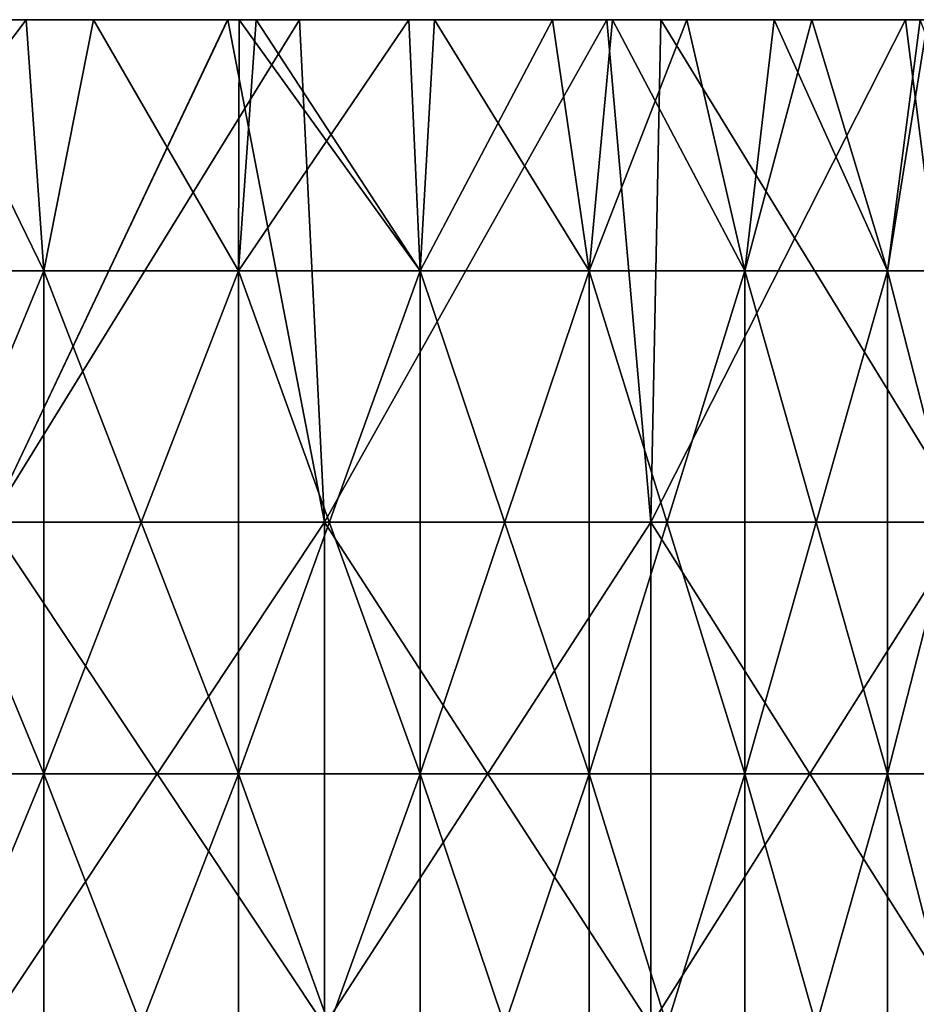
# Model space of a CAD drawing. Header units: inches. Extents: x -4.75 to 4.5, y 0 to 1.88.
# Tile 372 of 462: x 2.63 to 2.78, y 1.57 to 1.72. Entities that reach past the tile are written whole.
import ezdxf

# ---------------------------------------------------------------- set-up
doc = ezdxf.new("R2010")
doc.units = ezdxf.units.IN
doc.header["$LTSCALE"] = 101.851852
doc.header["$MEASUREMENT"] = 0
for name, color, linetype in [('11', 7, 'CONTINUOUS'), ('12', 7, 'CONTINUOUS'), ('90', 7, 'CONTINUOUS')]:
    doc.layers.add(name, color=color, linetype=linetype)

msp = doc.modelspace()

# ---------------------------------------------------------------- linework, layer by layer
at = {"layer": '11', "color": 13, "linetype": 'Continuous', "true_color": 0xd67263}
for points in [[(2.61778, 1.7235, 1.19821), (2.6344, 1.7235, 1.16123), (2.60421, 1.68354, 1.22749), (2.61778, 1.7235, 1.19821)], [(2.60421, 1.68354, 1.22749), (2.6344, 1.7235, 1.16123), (2.63721, 1.68354, 1.15488), (2.60421, 1.68354, 1.22749)], [(2.63721, 1.68354, -1.15488), (2.61778, 1.7235, -1.19821), (2.60421, 1.68354, -1.22749), (2.63721, 1.68354, -1.15488)], [(2.6344, 1.7235, -1.16123), (2.61778, 1.7235, -1.19821), (2.63721, 1.68354, -1.15488), (2.6344, 1.7235, -1.16123)], [(2.6344, 1.7235, 1.16123), (2.64512, 1.7235, 1.1366), (2.63721, 1.68354, 1.15488), (2.6344, 1.7235, 1.16123)], [(2.64512, 1.7235, -1.1366), (2.6344, 1.7235, -1.16123), (2.63721, 1.68354, -1.15488), (2.64512, 1.7235, -1.1366)], [(2.63721, 1.68354, 1.15488), (2.64512, 1.7235, 1.1366), (2.66819, 1.68354, 1.08138), (2.63721, 1.68354, 1.15488)], [(2.66819, 1.68354, -1.08138), (2.64512, 1.7235, -1.1366), (2.63721, 1.68354, -1.15488), (2.66819, 1.68354, -1.08138)], [(2.64512, 1.7235, 1.1366), (2.6683, 1.7235, 1.0811), (2.66819, 1.68354, 1.08138), (2.64512, 1.7235, 1.1366)], [(2.6683, 1.7235, -1.0811), (2.64512, 1.7235, -1.1366), (2.66819, 1.68354, -1.08138), (2.6683, 1.7235, -1.0811)], [(2.67098, 1.7235, 1.07446), (2.69531, 1.7235, 1.01189), (2.66819, 1.68354, 1.08138), (2.67098, 1.7235, 1.07446)], [(2.66819, 1.68354, 1.08138), (2.69531, 1.7235, 1.01189), (2.69712, 1.68354, 1.00706), (2.66819, 1.68354, 1.08138)], [(2.6683, 1.7235, 1.0811), (2.67098, 1.7235, 1.07446), (2.66819, 1.68354, 1.08138), (2.6683, 1.7235, 1.0811)], [(2.69712, 1.68354, -1.00706), (2.6683, 1.7235, -1.0811), (2.66819, 1.68354, -1.08138), (2.69712, 1.68354, -1.00706)], [(2.67098, 1.7235, -1.07446), (2.6683, 1.7235, -1.0811), (2.69712, 1.68354, -1.00706), (2.67098, 1.7235, -1.07446)], [(2.69531, 1.7235, -1.01189), (2.67098, 1.7235, -1.07446), (2.69712, 1.68354, -1.00706), (2.69531, 1.7235, -1.01189)], [(2.69531, 1.7235, 1.01189), (2.69936, 1.7235, 1.00104), (2.69712, 1.68354, 1.00706), (2.69531, 1.7235, 1.01189)], [(2.69936, 1.7235, -1.00104), (2.69531, 1.7235, -1.01189), (2.69712, 1.68354, -1.00706), (2.69936, 1.7235, -1.00104)], [(2.69936, 1.7235, 1.00104), (2.71815, 1.7235, 0.94881), (2.69712, 1.68354, 1.00706), (2.69936, 1.7235, 1.00104)], [(2.69712, 1.68354, 1.00706), (2.71815, 1.7235, 0.94881), (2.72398, 1.68354, 0.93196), (2.69712, 1.68354, 1.00706)], [(2.72398, 1.68354, -0.93196), (2.69936, 1.7235, -1.00104), (2.69712, 1.68354, -1.00706), (2.72398, 1.68354, -0.93196)], [(2.71815, 1.7235, -0.94881), (2.69936, 1.7235, -1.00104), (2.72398, 1.68354, -0.93196), (2.71815, 1.7235, -0.94881)], [(2.71815, 1.7235, 0.94881), (2.7277, 1.7235, 0.92099), (2.72398, 1.68354, 0.93196), (2.71815, 1.7235, 0.94881)], [(2.7277, 1.7235, -0.92099), (2.71815, 1.7235, -0.94881), (2.72398, 1.68354, -0.93196), (2.7277, 1.7235, -0.92099)], [(2.7277, 1.7235, 0.92099), (2.73953, 1.7235, 0.88517), (2.72398, 1.68354, 0.93196), (2.7277, 1.7235, 0.92099)], [(2.72398, 1.68354, 0.93196), (2.73953, 1.7235, 0.88517), (2.74876, 1.68354, 0.85615), (2.72398, 1.68354, 0.93196)], [(2.74876, 1.68354, -0.85615), (2.7277, 1.7235, -0.92099), (2.72398, 1.68354, -0.93196), (2.74876, 1.68354, -0.85615)], [(2.73953, 1.7235, -0.88517), (2.7277, 1.7235, -0.92099), (2.74876, 1.68354, -0.85615), (2.73953, 1.7235, -0.88517)], [(2.73953, 1.7235, 0.88517), (2.75343, 1.7235, 0.8409), (2.74876, 1.68354, 0.85615), (2.73953, 1.7235, 0.88517)], [(2.75343, 1.7235, -0.8409), (2.73953, 1.7235, -0.88517), (2.74876, 1.68354, -0.85615), (2.75343, 1.7235, -0.8409)], [(2.75343, 1.7235, 0.8409), (2.75943, 1.7235, 0.82097), (2.74876, 1.68354, 0.85615), (2.75343, 1.7235, 0.8409)], [(2.74876, 1.68354, 0.85615), (2.75943, 1.7235, 0.82097), (2.77142, 1.68354, 0.77968), (2.74876, 1.68354, 0.85615)], [(2.77142, 1.68354, -0.77968), (2.75343, 1.7235, -0.8409), (2.74876, 1.68354, -0.85615), (2.77142, 1.68354, -0.77968)], [(2.75943, 1.7235, -0.82097), (2.75343, 1.7235, -0.8409), (2.77142, 1.68354, -0.77968), (2.75943, 1.7235, -0.82097)], [(2.75943, 1.7235, 0.82097), (2.77662, 1.7235, 0.76078), (2.77142, 1.68354, 0.77968), (2.75943, 1.7235, 0.82097)], [(2.77662, 1.7235, -0.76078), (2.75943, 1.7235, -0.82097), (2.77142, 1.68354, -0.77968), (2.77662, 1.7235, -0.76078)], [(2.77662, 1.7235, 0.76078), (2.77787, 1.7235, 0.75621), (2.77142, 1.68354, 0.77968), (2.77662, 1.7235, 0.76078)], [(2.77142, 1.68354, 0.77968), (2.77787, 1.7235, 0.75621), (2.79195, 1.68354, 0.70261), (2.77142, 1.68354, 0.77968)], [(2.79195, 1.68354, -0.70261), (2.77662, 1.7235, -0.76078), (2.77142, 1.68354, -0.77968), (2.79195, 1.68354, -0.70261)], [(2.63721, 1.68354, -1.15488), (2.60421, 1.68354, -1.22749), (2.63721, 1.60346, -1.15488), (2.63721, 1.68354, -1.15488)], [(2.63721, 1.60346, -1.15488), (2.60421, 1.68354, -1.22749), (2.60421, 1.60346, -1.22749), (2.63721, 1.60346, -1.15488)], [(2.60421, 1.68354, 1.22749), (2.63721, 1.68354, 1.15488), (2.60421, 1.60346, 1.22749), (2.60421, 1.68354, 1.22749)], [(2.60421, 1.60346, 1.22749), (2.63721, 1.68354, 1.15488), (2.63721, 1.60346, 1.15488), (2.60421, 1.60346, 1.22749)], [(2.66819, 1.68354, -1.08138), (2.63721, 1.68354, -1.15488), (2.66819, 1.60346, -1.08138), (2.66819, 1.68354, -1.08138)], [(2.66819, 1.60346, -1.08138), (2.63721, 1.68354, -1.15488), (2.63721, 1.60346, -1.15488), (2.66819, 1.60346, -1.08138)], [(2.63721, 1.68354, 1.15488), (2.66819, 1.68354, 1.08138), (2.63721, 1.60346, 1.15488), (2.63721, 1.68354, 1.15488)], [(2.63721, 1.60346, 1.15488), (2.66819, 1.68354, 1.08138), (2.66819, 1.60346, 1.08138), (2.63721, 1.60346, 1.15488)], [(2.69712, 1.68354, -1.00706), (2.66819, 1.68354, -1.08138), (2.69712, 1.60346, -1.00706), (2.69712, 1.68354, -1.00706)], [(2.69712, 1.60346, -1.00706), (2.66819, 1.68354, -1.08138), (2.66819, 1.60346, -1.08138), (2.69712, 1.60346, -1.00706)], [(2.66819, 1.68354, 1.08138), (2.69712, 1.68354, 1.00706), (2.66819, 1.60346, 1.08138), (2.66819, 1.68354, 1.08138)], [(2.66819, 1.60346, 1.08138), (2.69712, 1.68354, 1.00706), (2.69712, 1.60346, 1.00706), (2.66819, 1.60346, 1.08138)], [(2.72398, 1.68354, -0.93196), (2.69712, 1.68354, -1.00706), (2.72398, 1.60346, -0.93196), (2.72398, 1.68354, -0.93196)], [(2.72398, 1.60346, -0.93196), (2.69712, 1.68354, -1.00706), (2.69712, 1.60346, -1.00706), (2.72398, 1.60346, -0.93196)], [(2.69712, 1.68354, 1.00706), (2.72398, 1.68354, 0.93196), (2.69712, 1.60346, 1.00706), (2.69712, 1.68354, 1.00706)], [(2.69712, 1.60346, 1.00706), (2.72398, 1.68354, 0.93196), (2.72398, 1.60346, 0.93196), (2.69712, 1.60346, 1.00706)], [(2.74876, 1.68354, -0.85615), (2.72398, 1.68354, -0.93196), (2.74876, 1.60346, -0.85615), (2.74876, 1.68354, -0.85615)], [(2.74876, 1.60346, -0.85615), (2.72398, 1.68354, -0.93196), (2.72398, 1.60346, -0.93196), (2.74876, 1.60346, -0.85615)], [(2.72398, 1.68354, 0.93196), (2.74876, 1.68354, 0.85615), (2.72398, 1.60346, 0.93196), (2.72398, 1.68354, 0.93196)], [(2.72398, 1.60346, 0.93196), (2.74876, 1.68354, 0.85615), (2.74876, 1.60346, 0.85615), (2.72398, 1.60346, 0.93196)], [(2.77142, 1.68354, -0.77968), (2.74876, 1.68354, -0.85615), (2.77142, 1.60346, -0.77968), (2.77142, 1.68354, -0.77968)], [(2.77142, 1.60346, -0.77968), (2.74876, 1.68354, -0.85615), (2.74876, 1.60346, -0.85615), (2.77142, 1.60346, -0.77968)], [(2.74876, 1.68354, 0.85615), (2.77142, 1.68354, 0.77968), (2.74876, 1.60346, 0.85615), (2.74876, 1.68354, 0.85615)], [(2.74876, 1.60346, 0.85615), (2.77142, 1.68354, 0.77968), (2.77142, 1.60346, 0.77968), (2.74876, 1.60346, 0.85615)], [(2.79195, 1.68354, -0.70261), (2.77142, 1.68354, -0.77968), (2.79195, 1.60346, -0.70261), (2.79195, 1.68354, -0.70261)], [(2.79195, 1.60346, -0.70261), (2.77142, 1.68354, -0.77968), (2.77142, 1.60346, -0.77968), (2.79195, 1.60346, -0.70261)], [(2.77142, 1.68354, 0.77968), (2.79195, 1.68354, 0.70261), (2.77142, 1.60346, 0.77968), (2.77142, 1.68354, 0.77968)], [(2.77142, 1.60346, 0.77968), (2.79195, 1.68354, 0.70261), (2.79195, 1.60346, 0.70261), (2.77142, 1.60346, 0.77968)], [(2.63721, 1.52338, 1.15488), (2.60421, 1.52338, 1.22749), (2.63721, 1.60346, 1.15488), (2.63721, 1.52338, 1.15488)], [(2.60421, 1.52338, 1.22749), (2.60421, 1.60346, 1.22749), (2.63721, 1.60346, 1.15488), (2.60421, 1.52338, 1.22749)], [(2.60421, 1.52338, -1.22749), (2.63721, 1.52338, -1.15488), (2.60421, 1.60346, -1.22749), (2.60421, 1.52338, -1.22749)], [(2.63721, 1.52338, -1.15488), (2.63721, 1.60346, -1.15488), (2.60421, 1.60346, -1.22749), (2.63721, 1.52338, -1.15488)], [(2.66819, 1.52338, 1.08138), (2.63721, 1.52338, 1.15488), (2.66819, 1.60346, 1.08138), (2.66819, 1.52338, 1.08138)], [(2.63721, 1.52338, 1.15488), (2.63721, 1.60346, 1.15488), (2.66819, 1.60346, 1.08138), (2.63721, 1.52338, 1.15488)], [(2.63721, 1.52338, -1.15488), (2.66819, 1.52338, -1.08138), (2.63721, 1.60346, -1.15488), (2.63721, 1.52338, -1.15488)], [(2.66819, 1.52338, -1.08138), (2.66819, 1.60346, -1.08138), (2.63721, 1.60346, -1.15488), (2.66819, 1.52338, -1.08138)], [(2.69712, 1.52338, 1.00706), (2.66819, 1.52338, 1.08138), (2.69712, 1.60346, 1.00706), (2.69712, 1.52338, 1.00706)], [(2.66819, 1.52338, 1.08138), (2.66819, 1.60346, 1.08138), (2.69712, 1.60346, 1.00706), (2.66819, 1.52338, 1.08138)], [(2.66819, 1.52338, -1.08138), (2.69712, 1.52338, -1.00706), (2.66819, 1.60346, -1.08138), (2.66819, 1.52338, -1.08138)], [(2.69712, 1.52338, -1.00706), (2.69712, 1.60346, -1.00706), (2.66819, 1.60346, -1.08138), (2.69712, 1.52338, -1.00706)], [(2.72398, 1.52338, 0.93196), (2.69712, 1.52338, 1.00706), (2.72398, 1.60346, 0.93196), (2.72398, 1.52338, 0.93196)], [(2.69712, 1.52338, 1.00706), (2.69712, 1.60346, 1.00706), (2.72398, 1.60346, 0.93196), (2.69712, 1.52338, 1.00706)], [(2.69712, 1.52338, -1.00706), (2.72398, 1.52338, -0.93196), (2.69712, 1.60346, -1.00706), (2.69712, 1.52338, -1.00706)], [(2.72398, 1.52338, -0.93196), (2.72398, 1.60346, -0.93196), (2.69712, 1.60346, -1.00706), (2.72398, 1.52338, -0.93196)], [(2.74876, 1.52338, 0.85615), (2.72398, 1.52338, 0.93196), (2.74876, 1.60346, 0.85615), (2.74876, 1.52338, 0.85615)], [(2.72398, 1.52338, 0.93196), (2.72398, 1.60346, 0.93196), (2.74876, 1.60346, 0.85615), (2.72398, 1.52338, 0.93196)], [(2.72398, 1.52338, -0.93196), (2.74876, 1.52338, -0.85615), (2.72398, 1.60346, -0.93196), (2.72398, 1.52338, -0.93196)], [(2.74876, 1.52338, -0.85615), (2.74876, 1.60346, -0.85615), (2.72398, 1.60346, -0.93196), (2.74876, 1.52338, -0.85615)], [(2.77142, 1.52338, 0.77968), (2.74876, 1.52338, 0.85615), (2.77142, 1.60346, 0.77968), (2.77142, 1.52338, 0.77968)], [(2.74876, 1.52338, 0.85615), (2.74876, 1.60346, 0.85615), (2.77142, 1.60346, 0.77968), (2.74876, 1.52338, 0.85615)], [(2.74876, 1.52338, -0.85615), (2.77142, 1.52338, -0.77968), (2.74876, 1.60346, -0.85615), (2.74876, 1.52338, -0.85615)], [(2.77142, 1.52338, -0.77968), (2.77142, 1.60346, -0.77968), (2.74876, 1.60346, -0.85615), (2.77142, 1.52338, -0.77968)], [(2.79195, 1.52338, 0.70261), (2.77142, 1.52338, 0.77968), (2.79195, 1.60346, 0.70261), (2.79195, 1.52338, 0.70261)], [(2.77142, 1.52338, 0.77968), (2.77142, 1.60346, 0.77968), (2.79195, 1.60346, 0.70261), (2.77142, 1.52338, 0.77968)], [(2.77142, 1.52338, -0.77968), (2.79195, 1.52338, -0.70261), (2.77142, 1.60346, -0.77968), (2.77142, 1.52338, -0.77968)], [(2.79195, 1.52338, -0.70261), (2.79195, 1.60346, -0.70261), (2.77142, 1.60346, -0.77968), (2.79195, 1.52338, -0.70261)]]:
    msp.add_3dface(points, dxfattribs=at)
at = {"layer": '12', "color": 13, "linetype": 'Continuous', "true_color": 0xd67263}
for points in [[(2.62779, 1.7235, -2.40539), (2.66647, 1.7235, -2.36245), (2.62859, 1.6435, -2.40456), (2.62779, 1.7235, -2.40539)], [(2.66648, 1.7235, 2.36245), (2.62779, 1.7235, 2.40539), (2.62859, 1.6435, 2.40456), (2.66648, 1.7235, 2.36245)], [(2.66647, 1.7235, -2.36245), (2.67791, 1.7235, -2.34948), (2.62859, 1.6435, -2.40456), (2.66647, 1.7235, -2.36245)], [(2.62859, 1.6435, -2.40456), (2.67791, 1.7235, -2.34948), (2.68187, 1.6435, -2.34499), (2.62859, 1.6435, -2.40456)], [(2.68187, 1.6435, 2.34499), (2.66648, 1.7235, 2.36245), (2.62859, 1.6435, 2.40456), (2.68187, 1.6435, 2.34499)], [(2.67791, 1.7235, 2.34948), (2.66648, 1.7235, 2.36245), (2.68187, 1.6435, 2.34499), (2.67791, 1.7235, 2.34948)], [(2.67791, 1.7235, -2.34948), (2.72677, 1.7235, -2.29262), (2.68187, 1.6435, -2.34499), (2.67791, 1.7235, -2.34948)], [(2.72677, 1.7235, 2.29262), (2.67791, 1.7235, 2.34948), (2.68187, 1.6435, 2.34499), (2.72677, 1.7235, 2.29262)], [(2.68187, 1.6435, -2.34499), (2.72677, 1.7235, -2.29262), (2.73381, 1.6435, -2.28423), (2.68187, 1.6435, -2.34499)], [(2.73381, 1.6435, 2.28423), (2.72677, 1.7235, 2.29262), (2.68187, 1.6435, 2.34499), (2.73381, 1.6435, 2.28423)], [(2.72677, 1.7235, -2.29262), (2.73538, 1.7235, -2.28235), (2.73381, 1.6435, -2.28423), (2.72677, 1.7235, -2.29262)], [(2.73538, 1.7235, 2.28234), (2.72677, 1.7235, 2.29262), (2.73381, 1.6435, 2.28423), (2.73538, 1.7235, 2.28234)], [(2.73538, 1.7235, -2.28235), (2.77432, 1.7235, -2.23485), (2.73381, 1.6435, -2.28423), (2.73538, 1.7235, -2.28235)], [(2.73381, 1.6435, -2.28423), (2.77432, 1.7235, -2.23485), (2.78436, 1.6435, -2.22232), (2.73381, 1.6435, -2.28423)], [(2.78436, 1.6435, 2.22232), (2.73538, 1.7235, 2.28234), (2.73381, 1.6435, 2.28423), (2.78436, 1.6435, 2.22232)], [(2.77432, 1.7235, 2.23485), (2.73538, 1.7235, 2.28234), (2.78436, 1.6435, 2.22232), (2.77432, 1.7235, 2.23485)], [(2.77432, 1.7235, -2.23485), (2.80019, 1.7235, -2.20234), (2.78436, 1.6435, -2.22232), (2.77432, 1.7235, -2.23485)], [(2.80019, 1.7235, 2.20234), (2.77432, 1.7235, 2.23485), (2.78436, 1.6435, 2.22232), (2.80019, 1.7235, 2.20234)], [(2.68187, 1.6435, 2.34499), (2.62859, 1.6435, 2.40456), (2.68187, 1.56342, 2.34499), (2.68187, 1.6435, 2.34499)], [(2.68187, 1.56342, 2.34499), (2.62859, 1.6435, 2.40456), (2.62859, 1.56342, 2.40456), (2.68187, 1.56342, 2.34499)], [(2.62859, 1.6435, -2.40456), (2.68187, 1.6435, -2.34499), (2.62859, 1.56342, -2.40456), (2.62859, 1.6435, -2.40456)], [(2.62859, 1.56342, -2.40456), (2.68187, 1.6435, -2.34499), (2.68187, 1.56342, -2.34499), (2.62859, 1.56342, -2.40456)], [(2.73381, 1.6435, 2.28423), (2.68187, 1.6435, 2.34499), (2.73381, 1.56342, 2.28423), (2.73381, 1.6435, 2.28423)], [(2.73381, 1.56342, 2.28423), (2.68187, 1.6435, 2.34499), (2.68187, 1.56342, 2.34499), (2.73381, 1.56342, 2.28423)], [(2.68187, 1.6435, -2.34499), (2.73381, 1.6435, -2.28423), (2.68187, 1.56342, -2.34499), (2.68187, 1.6435, -2.34499)], [(2.68187, 1.56342, -2.34499), (2.73381, 1.6435, -2.28423), (2.73381, 1.56342, -2.28423), (2.68187, 1.56342, -2.34499)], [(2.78436, 1.6435, 2.22232), (2.73381, 1.6435, 2.28423), (2.78436, 1.56342, 2.22232), (2.78436, 1.6435, 2.22232)], [(2.78436, 1.56342, 2.22232), (2.73381, 1.6435, 2.28423), (2.73381, 1.56342, 2.28423), (2.78436, 1.56342, 2.22232)], [(2.73381, 1.6435, -2.28423), (2.78436, 1.6435, -2.22232), (2.73381, 1.56342, -2.28423), (2.73381, 1.6435, -2.28423)], [(2.73381, 1.56342, -2.28423), (2.78436, 1.6435, -2.22232), (2.78436, 1.56342, -2.22232), (2.73381, 1.56342, -2.28423)]]:
    msp.add_3dface(points, dxfattribs=at)
at = {"layer": '90', "color": 13, "linetype": 'Continuous', "true_color": 0xd67263}
for points in [[(2.55883, 1.7235, 1.31944), (2.55786, 1.7235, 1.32133), (2.63542, 1.7235, 1.32132), (2.55883, 1.7235, 1.31944)], [(2.63542, 1.7235, 1.32132), (2.55786, 1.7235, 1.32133), (2.59075, 1.7235, 1.4014), (2.63542, 1.7235, 1.32132)], [(2.589, 1.7235, 1.25919), (2.55883, 1.7235, 1.31944), (2.63542, 1.7235, 1.32132), (2.589, 1.7235, 1.25919)], [(2.64015, 1.7235, 1.88188), (2.62159, 1.7235, 1.8018), (2.56323, 1.7235, 1.88188), (2.64015, 1.7235, 1.88188)], [(2.64015, 1.7235, 1.88188), (2.56323, 1.7235, 1.88188), (2.57941, 1.7235, 1.96196), (2.64015, 1.7235, 1.88188)], [(2.64015, 1.7235, -1.88188), (2.5794, 1.7235, -1.96196), (2.56323, 1.7235, -1.88188), (2.64015, 1.7235, -1.88188)], [(2.64015, 1.7235, -1.88188), (2.56323, 1.7235, -1.88188), (2.62159, 1.7235, -1.8018), (2.64015, 1.7235, -1.88188)], [(2.64242, 1.7235, 2.2022), (2.63238, 1.7235, 2.12212), (2.56361, 1.7235, 2.2022), (2.64242, 1.7235, 2.2022)], [(2.64242, 1.7235, 2.2022), (2.56361, 1.7235, 2.2022), (2.58442, 1.7235, 2.28228), (2.64242, 1.7235, 2.2022)], [(2.64242, 1.7235, -2.2022), (2.58442, 1.7235, -2.28228), (2.56361, 1.7235, -2.2022), (2.64242, 1.7235, -2.2022)], [(2.64242, 1.7235, -2.2022), (2.56361, 1.7235, -2.2022), (2.63238, 1.7235, -2.12212), (2.64242, 1.7235, -2.2022)], [(2.65352, 1.7235, 1.56156), (2.62265, 1.7235, 1.48148), (2.5752, 1.7235, 1.56156), (2.65352, 1.7235, 1.56156)], [(2.65352, 1.7235, 1.56156), (2.5752, 1.7235, 1.56156), (2.60382, 1.7235, 1.64164), (2.65352, 1.7235, 1.56156)], [(2.65352, 1.7235, -1.56156), (2.60382, 1.7235, -1.64164), (2.5752, 1.7235, -1.56156), (2.65352, 1.7235, -1.56156)], [(2.65352, 1.7235, -1.56156), (2.5752, 1.7235, -1.56156), (2.62265, 1.7235, -1.48148), (2.65352, 1.7235, -1.56156)], [(2.65818, 1.7235, -1.96196), (2.62237, 1.7235, -2.04204), (2.5794, 1.7235, -1.96196), (2.65818, 1.7235, -1.96196)], [(2.65818, 1.7235, -1.96196), (2.5794, 1.7235, -1.96196), (2.64015, 1.7235, -1.88188), (2.65818, 1.7235, -1.96196)], [(2.65819, 1.7235, 1.96196), (2.64015, 1.7235, 1.88188), (2.57941, 1.7235, 1.96196), (2.65819, 1.7235, 1.96196)], [(2.65819, 1.7235, 1.96196), (2.57941, 1.7235, 1.96196), (2.62237, 1.7235, 2.04204), (2.65819, 1.7235, 1.96196)], [(2.65985, 1.7235, 2.28228), (2.64242, 1.7235, 2.2022), (2.58442, 1.7235, 2.28228), (2.65985, 1.7235, 2.28228)], [(2.65985, 1.7235, 2.28228), (2.58442, 1.7235, 2.28228), (2.58783, 1.7235, 2.36236), (2.65985, 1.7235, 2.28228)], [(2.65985, 1.7235, -2.28228), (2.58783, 1.7235, -2.36236), (2.58442, 1.7235, -2.28228), (2.65985, 1.7235, -2.28228)], [(2.65985, 1.7235, -2.28228), (2.58442, 1.7235, -2.28228), (2.64242, 1.7235, -2.2022), (2.65985, 1.7235, -2.28228)], [(2.66647, 1.7235, -2.36245), (2.59328, 1.7235, -2.44256), (2.58783, 1.7235, -2.36236), (2.66647, 1.7235, -2.36245)], [(2.66647, 1.7235, -2.36245), (2.58783, 1.7235, -2.36236), (2.65985, 1.7235, -2.28228), (2.66647, 1.7235, -2.36245)], [(2.62779, 1.7235, 2.40539), (2.66648, 1.7235, 2.36245), (2.58783, 1.7235, 2.36236), (2.62779, 1.7235, 2.40539)], [(2.66648, 1.7235, 2.36245), (2.65985, 1.7235, 2.28228), (2.58783, 1.7235, 2.36236), (2.66648, 1.7235, 2.36245)], [(2.59762, 1.7235, 1.24131), (2.589, 1.7235, 1.25919), (2.63542, 1.7235, 1.32132), (2.59762, 1.7235, 1.24131)], [(2.66681, 1.7235, 1.4014), (2.63542, 1.7235, 1.32132), (2.59075, 1.7235, 1.4014), (2.66681, 1.7235, 1.4014)], [(2.66681, 1.7235, 1.4014), (2.59075, 1.7235, 1.4014), (2.62265, 1.7235, 1.48148), (2.66681, 1.7235, 1.4014)], [(2.66777, 1.7235, -1.4014), (2.62265, 1.7235, -1.48148), (2.59123, 1.7235, -1.4014), (2.66777, 1.7235, -1.4014)], [(2.66777, 1.7235, -1.4014), (2.59123, 1.7235, -1.4014), (2.62241, 1.7235, -1.32132), (2.66777, 1.7235, -1.4014)], [(2.66647, 1.7235, -2.36245), (2.62779, 1.7235, -2.40539), (2.59328, 1.7235, -2.44256), (2.66647, 1.7235, -2.36245)], [(2.61778, 1.7235, 1.19821), (2.59762, 1.7235, 1.24131), (2.67591, 1.7235, 1.24124), (2.61778, 1.7235, 1.19821)], [(2.67591, 1.7235, 1.24124), (2.59762, 1.7235, 1.24131), (2.63542, 1.7235, 1.32132), (2.67591, 1.7235, 1.24124)], [(2.59762, 1.7235, -1.24131), (2.61778, 1.7235, -1.19821), (2.6759, 1.7235, -1.24124), (2.59762, 1.7235, -1.24131)], [(2.62241, 1.7235, -1.32132), (2.59762, 1.7235, -1.24131), (2.6759, 1.7235, -1.24124), (2.62241, 1.7235, -1.32132)], [(2.67614, 1.7235, 1.72172), (2.60382, 1.7235, 1.64164), (2.60239, 1.7235, 1.72172), (2.67614, 1.7235, 1.72172)], [(2.67614, 1.7235, 1.72172), (2.60239, 1.7235, 1.72172), (2.62159, 1.7235, 1.8018), (2.67614, 1.7235, 1.72172)], [(2.67614, 1.7235, -1.72172), (2.62159, 1.7235, -1.8018), (2.60239, 1.7235, -1.72172), (2.67614, 1.7235, -1.72172)], [(2.67614, 1.7235, -1.72172), (2.60239, 1.7235, -1.72172), (2.60382, 1.7235, -1.64164), (2.67614, 1.7235, -1.72172)], [(2.68348, 1.7235, 1.64164), (2.65352, 1.7235, 1.56156), (2.60382, 1.7235, 1.64164), (2.68348, 1.7235, 1.64164)], [(2.68348, 1.7235, 1.64164), (2.60382, 1.7235, 1.64164), (2.67614, 1.7235, 1.72172), (2.68348, 1.7235, 1.64164)], [(2.68348, 1.7235, -1.64164), (2.67614, 1.7235, -1.72172), (2.60382, 1.7235, -1.64164), (2.68348, 1.7235, -1.64164)], [(2.68348, 1.7235, -1.64164), (2.60382, 1.7235, -1.64164), (2.65352, 1.7235, -1.56156), (2.68348, 1.7235, -1.64164)], [(2.6344, 1.7235, 1.16123), (2.61778, 1.7235, 1.19821), (2.67591, 1.7235, 1.24124), (2.6344, 1.7235, 1.16123)], [(2.61778, 1.7235, -1.19821), (2.6344, 1.7235, -1.16123), (2.6759, 1.7235, -1.24124), (2.61778, 1.7235, -1.19821)], [(2.69687, 1.7235, 1.8018), (2.67614, 1.7235, 1.72172), (2.62159, 1.7235, 1.8018), (2.69687, 1.7235, 1.8018)], [(2.69687, 1.7235, 1.8018), (2.62159, 1.7235, 1.8018), (2.64015, 1.7235, 1.88188), (2.69687, 1.7235, 1.8018)], [(2.69686, 1.7235, -1.8018), (2.64015, 1.7235, -1.88188), (2.62159, 1.7235, -1.8018), (2.69686, 1.7235, -1.8018)], [(2.69686, 1.7235, -1.8018), (2.62159, 1.7235, -1.8018), (2.67614, 1.7235, -1.72172), (2.69686, 1.7235, -1.8018)], [(2.69652, 1.7235, 2.04204), (2.65819, 1.7235, 1.96196), (2.62237, 1.7235, 2.04204), (2.69652, 1.7235, 2.04204)], [(2.69652, 1.7235, 2.04204), (2.62237, 1.7235, 2.04204), (2.63238, 1.7235, 2.12212), (2.69652, 1.7235, 2.04204)], [(2.69652, 1.7235, -2.04204), (2.63238, 1.7235, -2.12212), (2.62237, 1.7235, -2.04204), (2.69652, 1.7235, -2.04204)], [(2.69652, 1.7235, -2.04204), (2.62237, 1.7235, -2.04204), (2.65818, 1.7235, -1.96196), (2.69652, 1.7235, -2.04204)], [(2.68698, 1.7235, -1.32132), (2.66777, 1.7235, -1.4014), (2.62241, 1.7235, -1.32132), (2.68698, 1.7235, -1.32132)], [(2.68698, 1.7235, -1.32132), (2.62241, 1.7235, -1.32132), (2.6759, 1.7235, -1.24124), (2.68698, 1.7235, -1.32132)], [(2.69978, 1.7235, 1.48148), (2.66681, 1.7235, 1.4014), (2.62265, 1.7235, 1.48148), (2.69978, 1.7235, 1.48148)], [(2.69978, 1.7235, 1.48148), (2.62265, 1.7235, 1.48148), (2.65352, 1.7235, 1.56156), (2.69978, 1.7235, 1.48148)], [(2.69978, 1.7235, -1.48148), (2.65352, 1.7235, -1.56156), (2.62265, 1.7235, -1.48148), (2.69978, 1.7235, -1.48148)], [(2.69978, 1.7235, -1.48148), (2.62265, 1.7235, -1.48148), (2.66777, 1.7235, -1.4014), (2.69978, 1.7235, -1.48148)], [(2.7087, 1.7235, 2.12212), (2.69652, 1.7235, 2.04204), (2.63238, 1.7235, 2.12212), (2.7087, 1.7235, 2.12212)], [(2.7087, 1.7235, 2.12212), (2.63238, 1.7235, 2.12212), (2.64242, 1.7235, 2.2022), (2.7087, 1.7235, 2.12212)], [(2.7087, 1.7235, -2.12212), (2.64242, 1.7235, -2.2022), (2.63238, 1.7235, -2.12212), (2.7087, 1.7235, -2.12212)], [(2.7087, 1.7235, -2.12212), (2.63238, 1.7235, -2.12212), (2.69652, 1.7235, -2.04204), (2.7087, 1.7235, -2.12212)], [(2.64512, 1.7235, 1.1366), (2.6344, 1.7235, 1.16123), (2.71053, 1.7235, 1.16116), (2.64512, 1.7235, 1.1366)], [(2.71053, 1.7235, 1.16116), (2.6344, 1.7235, 1.16123), (2.67591, 1.7235, 1.24124), (2.71053, 1.7235, 1.16116)], [(2.6344, 1.7235, -1.16123), (2.64512, 1.7235, -1.1366), (2.71182, 1.7235, -1.16116), (2.6344, 1.7235, -1.16123)], [(2.6759, 1.7235, -1.24124), (2.6344, 1.7235, -1.16123), (2.71182, 1.7235, -1.16116), (2.6759, 1.7235, -1.24124)], [(2.713, 1.7235, 1.32132), (2.67591, 1.7235, 1.24124), (2.63542, 1.7235, 1.32132), (2.713, 1.7235, 1.32132)], [(2.713, 1.7235, 1.32132), (2.63542, 1.7235, 1.32132), (2.66681, 1.7235, 1.4014), (2.713, 1.7235, 1.32132)], [(2.71706, 1.7235, 1.88188), (2.69687, 1.7235, 1.8018), (2.64015, 1.7235, 1.88188), (2.71706, 1.7235, 1.88188)], [(2.71706, 1.7235, 1.88188), (2.64015, 1.7235, 1.88188), (2.65819, 1.7235, 1.96196), (2.71706, 1.7235, 1.88188)], [(2.71706, 1.7235, -1.88188), (2.65818, 1.7235, -1.96196), (2.64015, 1.7235, -1.88188), (2.71706, 1.7235, -1.88188)], [(2.71706, 1.7235, -1.88188), (2.64015, 1.7235, -1.88188), (2.69686, 1.7235, -1.8018), (2.71706, 1.7235, -1.88188)], [(2.72124, 1.7235, 2.2022), (2.7087, 1.7235, 2.12212), (2.64242, 1.7235, 2.2022), (2.72124, 1.7235, 2.2022)], [(2.72124, 1.7235, 2.2022), (2.64242, 1.7235, 2.2022), (2.65985, 1.7235, 2.28228), (2.72124, 1.7235, 2.2022)], [(2.72123, 1.7235, -2.2022), (2.65985, 1.7235, -2.28228), (2.64242, 1.7235, -2.2022), (2.72123, 1.7235, -2.2022)], [(2.72123, 1.7235, -2.2022), (2.64242, 1.7235, -2.2022), (2.7087, 1.7235, -2.12212), (2.72123, 1.7235, -2.2022)], [(2.6683, 1.7235, 1.0811), (2.64512, 1.7235, 1.1366), (2.71053, 1.7235, 1.16116), (2.6683, 1.7235, 1.0811)], [(2.64512, 1.7235, -1.1366), (2.6683, 1.7235, -1.0811), (2.71182, 1.7235, -1.16116), (2.64512, 1.7235, -1.1366)], [(2.73184, 1.7235, 1.56156), (2.69978, 1.7235, 1.48148), (2.65352, 1.7235, 1.56156), (2.73184, 1.7235, 1.56156)], [(2.73184, 1.7235, 1.56156), (2.65352, 1.7235, 1.56156), (2.68348, 1.7235, 1.64164), (2.73184, 1.7235, 1.56156)], [(2.73184, 1.7235, -1.56156), (2.68348, 1.7235, -1.64164), (2.65352, 1.7235, -1.56156), (2.73184, 1.7235, -1.56156)], [(2.73184, 1.7235, -1.56156), (2.65352, 1.7235, -1.56156), (2.69978, 1.7235, -1.48148), (2.73184, 1.7235, -1.56156)], [(2.73697, 1.7235, -1.96196), (2.69652, 1.7235, -2.04204), (2.65818, 1.7235, -1.96196), (2.73697, 1.7235, -1.96196)], [(2.73697, 1.7235, -1.96196), (2.65818, 1.7235, -1.96196), (2.71706, 1.7235, -1.88188), (2.73697, 1.7235, -1.96196)], [(2.73697, 1.7235, 1.96196), (2.71706, 1.7235, 1.88188), (2.65819, 1.7235, 1.96196), (2.73697, 1.7235, 1.96196)], [(2.73697, 1.7235, 1.96196), (2.65819, 1.7235, 1.96196), (2.69652, 1.7235, 2.04204), (2.73697, 1.7235, 1.96196)], [(2.73538, 1.7235, -2.28235), (2.66647, 1.7235, -2.36245), (2.65985, 1.7235, -2.28228), (2.73538, 1.7235, -2.28235)], [(2.73538, 1.7235, -2.28235), (2.65985, 1.7235, -2.28228), (2.72123, 1.7235, -2.2022), (2.73538, 1.7235, -2.28235)], [(2.66648, 1.7235, 2.36245), (2.67791, 1.7235, 2.34948), (2.65985, 1.7235, 2.28228), (2.66648, 1.7235, 2.36245)], [(2.67791, 1.7235, 2.34948), (2.72677, 1.7235, 2.29262), (2.65985, 1.7235, 2.28228), (2.67791, 1.7235, 2.34948)], [(2.72677, 1.7235, 2.29262), (2.73538, 1.7235, 2.28234), (2.65985, 1.7235, 2.28228), (2.72677, 1.7235, 2.29262)], [(2.73538, 1.7235, 2.28234), (2.72124, 1.7235, 2.2022), (2.65985, 1.7235, 2.28228), (2.73538, 1.7235, 2.28234)], [(2.73538, 1.7235, -2.28235), (2.67791, 1.7235, -2.34948), (2.66647, 1.7235, -2.36245), (2.73538, 1.7235, -2.28235)], [(2.74288, 1.7235, 1.4014), (2.713, 1.7235, 1.32132), (2.66681, 1.7235, 1.4014), (2.74288, 1.7235, 1.4014)], [(2.74288, 1.7235, 1.4014), (2.66681, 1.7235, 1.4014), (2.69978, 1.7235, 1.48148), (2.74288, 1.7235, 1.4014)], [(2.74431, 1.7235, -1.4014), (2.69978, 1.7235, -1.48148), (2.66777, 1.7235, -1.4014), (2.74431, 1.7235, -1.4014)], [(2.74431, 1.7235, -1.4014), (2.66777, 1.7235, -1.4014), (2.68698, 1.7235, -1.32132), (2.74431, 1.7235, -1.4014)], [(2.67098, 1.7235, 1.07446), (2.6683, 1.7235, 1.0811), (2.73088, 1.7235, 1.08108), (2.67098, 1.7235, 1.07446)], [(2.73088, 1.7235, 1.08108), (2.6683, 1.7235, 1.0811), (2.71053, 1.7235, 1.16116), (2.73088, 1.7235, 1.08108)], [(2.6683, 1.7235, -1.0811), (2.67098, 1.7235, -1.07446), (2.74507, 1.7235, -1.08108), (2.6683, 1.7235, -1.0811)], [(2.71182, 1.7235, -1.16116), (2.6683, 1.7235, -1.0811), (2.74507, 1.7235, -1.08108), (2.71182, 1.7235, -1.16116)], [(2.69531, 1.7235, 1.01189), (2.67098, 1.7235, 1.07446), (2.73088, 1.7235, 1.08108), (2.69531, 1.7235, 1.01189)], [(2.67098, 1.7235, -1.07446), (2.69531, 1.7235, -1.01189), (2.74507, 1.7235, -1.08108), (2.67098, 1.7235, -1.07446)], [(2.75434, 1.7235, -1.24124), (2.68698, 1.7235, -1.32132), (2.6759, 1.7235, -1.24124), (2.75434, 1.7235, -1.24124)], [(2.75434, 1.7235, -1.24124), (2.6759, 1.7235, -1.24124), (2.71182, 1.7235, -1.16116), (2.75434, 1.7235, -1.24124)], [(2.75434, 1.7235, 1.24124), (2.71053, 1.7235, 1.16116), (2.67591, 1.7235, 1.24124), (2.75434, 1.7235, 1.24124)], [(2.75434, 1.7235, 1.24124), (2.67591, 1.7235, 1.24124), (2.713, 1.7235, 1.32132), (2.75434, 1.7235, 1.24124)], [(2.74989, 1.7235, 1.72172), (2.68348, 1.7235, 1.64164), (2.67614, 1.7235, 1.72172), (2.74989, 1.7235, 1.72172)], [(2.74989, 1.7235, 1.72172), (2.67614, 1.7235, 1.72172), (2.69687, 1.7235, 1.8018), (2.74989, 1.7235, 1.72172)], [(2.74989, 1.7235, -1.72172), (2.69686, 1.7235, -1.8018), (2.67614, 1.7235, -1.72172), (2.74989, 1.7235, -1.72172)], [(2.74989, 1.7235, -1.72172), (2.67614, 1.7235, -1.72172), (2.68348, 1.7235, -1.64164), (2.74989, 1.7235, -1.72172)], [(2.73538, 1.7235, -2.28235), (2.72677, 1.7235, -2.29262), (2.67791, 1.7235, -2.34948), (2.73538, 1.7235, -2.28235)], [(2.76315, 1.7235, 1.64164), (2.73184, 1.7235, 1.56156), (2.68348, 1.7235, 1.64164), (2.76315, 1.7235, 1.64164)], [(2.76315, 1.7235, 1.64164), (2.68348, 1.7235, 1.64164), (2.74989, 1.7235, 1.72172), (2.76315, 1.7235, 1.64164)], [(2.76314, 1.7235, -1.64164), (2.74989, 1.7235, -1.72172), (2.68348, 1.7235, -1.64164), (2.76314, 1.7235, -1.64164)], [(2.76314, 1.7235, -1.64164), (2.68348, 1.7235, -1.64164), (2.73184, 1.7235, -1.56156), (2.76314, 1.7235, -1.64164)], [(2.75155, 1.7235, -1.32132), (2.74431, 1.7235, -1.4014), (2.68698, 1.7235, -1.32132), (2.75155, 1.7235, -1.32132)], [(2.75155, 1.7235, -1.32132), (2.68698, 1.7235, -1.32132), (2.75434, 1.7235, -1.24124), (2.75155, 1.7235, -1.32132)], [(2.69936, 1.7235, 1.00104), (2.69531, 1.7235, 1.01189), (2.73088, 1.7235, 1.08108), (2.69936, 1.7235, 1.00104)], [(2.69531, 1.7235, -1.01189), (2.69936, 1.7235, -1.00104), (2.74507, 1.7235, -1.08108), (2.69531, 1.7235, -1.01189)], [(2.77066, 1.7235, 2.04204), (2.73697, 1.7235, 1.96196), (2.69652, 1.7235, 2.04204), (2.77066, 1.7235, 2.04204)], [(2.77066, 1.7235, 2.04204), (2.69652, 1.7235, 2.04204), (2.7087, 1.7235, 2.12212), (2.77066, 1.7235, 2.04204)], [(2.77066, 1.7235, -2.04204), (2.7087, 1.7235, -2.12212), (2.69652, 1.7235, -2.04204), (2.77066, 1.7235, -2.04204)], [(2.77066, 1.7235, -2.04204), (2.69652, 1.7235, -2.04204), (2.73697, 1.7235, -1.96196), (2.77066, 1.7235, -2.04204)], [(2.77214, 1.7235, -1.8018), (2.71706, 1.7235, -1.88188), (2.69686, 1.7235, -1.8018), (2.77214, 1.7235, -1.8018)], [(2.77214, 1.7235, -1.8018), (2.69686, 1.7235, -1.8018), (2.74989, 1.7235, -1.72172), (2.77214, 1.7235, -1.8018)], [(2.77214, 1.7235, 1.8018), (2.74989, 1.7235, 1.72172), (2.69687, 1.7235, 1.8018), (2.77214, 1.7235, 1.8018)], [(2.77214, 1.7235, 1.8018), (2.69687, 1.7235, 1.8018), (2.71706, 1.7235, 1.88188), (2.77214, 1.7235, 1.8018)], [(2.71815, 1.7235, 0.94881), (2.69936, 1.7235, 1.00104), (2.77305, 1.7235, 1.001), (2.71815, 1.7235, 0.94881)], [(2.77305, 1.7235, 1.001), (2.69936, 1.7235, 1.00104), (2.73088, 1.7235, 1.08108), (2.77305, 1.7235, 1.001)], [(2.69936, 1.7235, -1.00104), (2.71815, 1.7235, -0.94881), (2.77543, 1.7235, -1.001), (2.69936, 1.7235, -1.00104)], [(2.74507, 1.7235, -1.08108), (2.69936, 1.7235, -1.00104), (2.77543, 1.7235, -1.001), (2.74507, 1.7235, -1.08108)], [(2.77691, 1.7235, 1.48148), (2.74288, 1.7235, 1.4014), (2.69978, 1.7235, 1.48148), (2.77691, 1.7235, 1.48148)], [(2.77691, 1.7235, 1.48148), (2.69978, 1.7235, 1.48148), (2.73184, 1.7235, 1.56156), (2.77691, 1.7235, 1.48148)], [(2.77691, 1.7235, -1.48148), (2.73184, 1.7235, -1.56156), (2.69978, 1.7235, -1.48148), (2.77691, 1.7235, -1.48148)], [(2.77691, 1.7235, -1.48148), (2.69978, 1.7235, -1.48148), (2.74431, 1.7235, -1.4014), (2.77691, 1.7235, -1.48148)], [(2.78503, 1.7235, 2.12212), (2.77066, 1.7235, 2.04204), (2.7087, 1.7235, 2.12212), (2.78503, 1.7235, 2.12212)], [(2.78503, 1.7235, 2.12212), (2.7087, 1.7235, 2.12212), (2.72124, 1.7235, 2.2022), (2.78503, 1.7235, 2.12212)], [(2.78502, 1.7235, -2.12212), (2.72123, 1.7235, -2.2022), (2.7087, 1.7235, -2.12212), (2.78502, 1.7235, -2.12212)], [(2.78502, 1.7235, -2.12212), (2.7087, 1.7235, -2.12212), (2.77066, 1.7235, -2.04204), (2.78502, 1.7235, -2.12212)], [(2.78684, 1.7235, 1.16116), (2.73088, 1.7235, 1.08108), (2.71053, 1.7235, 1.16116), (2.78684, 1.7235, 1.16116)], [(2.78684, 1.7235, 1.16116), (2.71053, 1.7235, 1.16116), (2.75434, 1.7235, 1.24124), (2.78684, 1.7235, 1.16116)], [(2.78943, 1.7235, -1.16116), (2.75434, 1.7235, -1.24124), (2.71182, 1.7235, -1.16116), (2.78943, 1.7235, -1.16116)], [(2.78943, 1.7235, -1.16116), (2.71182, 1.7235, -1.16116), (2.74507, 1.7235, -1.08108), (2.78943, 1.7235, -1.16116)], [(2.79057, 1.7235, 1.32132), (2.75434, 1.7235, 1.24124), (2.713, 1.7235, 1.32132), (2.79057, 1.7235, 1.32132)], [(2.79057, 1.7235, 1.32132), (2.713, 1.7235, 1.32132), (2.74288, 1.7235, 1.4014), (2.79057, 1.7235, 1.32132)], [(2.79398, 1.7235, 1.88188), (2.77214, 1.7235, 1.8018), (2.71706, 1.7235, 1.88188), (2.79398, 1.7235, 1.88188)], [(2.79398, 1.7235, 1.88188), (2.71706, 1.7235, 1.88188), (2.73697, 1.7235, 1.96196), (2.79398, 1.7235, 1.88188)], [(2.79397, 1.7235, -1.88188), (2.73697, 1.7235, -1.96196), (2.71706, 1.7235, -1.88188), (2.79397, 1.7235, -1.88188)], [(2.79397, 1.7235, -1.88188), (2.71706, 1.7235, -1.88188), (2.77214, 1.7235, -1.8018), (2.79397, 1.7235, -1.88188)], [(2.7277, 1.7235, 0.92099), (2.71815, 1.7235, 0.94881), (2.77305, 1.7235, 1.001), (2.7277, 1.7235, 0.92099)], [(2.71815, 1.7235, -0.94881), (2.7277, 1.7235, -0.92099), (2.77543, 1.7235, -1.001), (2.71815, 1.7235, -0.94881)], [(2.80019, 1.7235, -2.20234), (2.73538, 1.7235, -2.28235), (2.72123, 1.7235, -2.2022), (2.80019, 1.7235, -2.20234)], [(2.80019, 1.7235, -2.20234), (2.72123, 1.7235, -2.2022), (2.78502, 1.7235, -2.12212), (2.80019, 1.7235, -2.20234)], [(2.73538, 1.7235, 2.28234), (2.77432, 1.7235, 2.23485), (2.72124, 1.7235, 2.2022), (2.73538, 1.7235, 2.28234)], [(2.77432, 1.7235, 2.23485), (2.80019, 1.7235, 2.20234), (2.72124, 1.7235, 2.2022), (2.77432, 1.7235, 2.23485)], [(2.80019, 1.7235, 2.20234), (2.78503, 1.7235, 2.12212), (2.72124, 1.7235, 2.2022), (2.80019, 1.7235, 2.20234)], [(2.73953, 1.7235, 0.88517), (2.7277, 1.7235, 0.92099), (2.8031, 1.7235, 0.92092), (2.73953, 1.7235, 0.88517)], [(2.8031, 1.7235, 0.92092), (2.7277, 1.7235, 0.92099), (2.77305, 1.7235, 1.001), (2.8031, 1.7235, 0.92092)], [(2.7277, 1.7235, -0.92099), (2.73953, 1.7235, -0.88517), (2.8031, 1.7235, -0.92092), (2.7277, 1.7235, -0.92099)], [(2.77543, 1.7235, -1.001), (2.7277, 1.7235, -0.92099), (2.8031, 1.7235, -0.92092), (2.77543, 1.7235, -1.001)], [(2.79353, 1.7235, 1.08108), (2.77305, 1.7235, 1.001), (2.73088, 1.7235, 1.08108), (2.79353, 1.7235, 1.08108)], [(2.79353, 1.7235, 1.08108), (2.73088, 1.7235, 1.08108), (2.78684, 1.7235, 1.16116), (2.79353, 1.7235, 1.08108)], [(2.81017, 1.7235, 1.56156), (2.77691, 1.7235, 1.48148), (2.73184, 1.7235, 1.56156), (2.81017, 1.7235, 1.56156)], [(2.81017, 1.7235, 1.56156), (2.73184, 1.7235, 1.56156), (2.76315, 1.7235, 1.64164), (2.81017, 1.7235, 1.56156)], [(2.81016, 1.7235, -1.56156), (2.76314, 1.7235, -1.64164), (2.73184, 1.7235, -1.56156), (2.81016, 1.7235, -1.56156)], [(2.81016, 1.7235, -1.56156), (2.73184, 1.7235, -1.56156), (2.77691, 1.7235, -1.48148), (2.81016, 1.7235, -1.56156)], [(2.80019, 1.7235, -2.20234), (2.77432, 1.7235, -2.23485), (2.73538, 1.7235, -2.28235), (2.80019, 1.7235, -2.20234)], [(2.81575, 1.7235, 1.96196), (2.79398, 1.7235, 1.88188), (2.73697, 1.7235, 1.96196), (2.81575, 1.7235, 1.96196)], [(2.81575, 1.7235, 1.96196), (2.73697, 1.7235, 1.96196), (2.77066, 1.7235, 2.04204), (2.81575, 1.7235, 1.96196)], [(2.81575, 1.7235, -1.96196), (2.77066, 1.7235, -2.04204), (2.73697, 1.7235, -1.96196), (2.81575, 1.7235, -1.96196)], [(2.81575, 1.7235, -1.96196), (2.73697, 1.7235, -1.96196), (2.79397, 1.7235, -1.88188), (2.81575, 1.7235, -1.96196)], [(2.75343, 1.7235, 0.8409), (2.73953, 1.7235, 0.88517), (2.8031, 1.7235, 0.92092), (2.75343, 1.7235, 0.8409)], [(2.73953, 1.7235, -0.88517), (2.75343, 1.7235, -0.8409), (2.8031, 1.7235, -0.92092), (2.73953, 1.7235, -0.88517)], [(2.81894, 1.7235, 1.4014), (2.79057, 1.7235, 1.32132), (2.74288, 1.7235, 1.4014), (2.81894, 1.7235, 1.4014)], [(2.81894, 1.7235, 1.4014), (2.74288, 1.7235, 1.4014), (2.77691, 1.7235, 1.48148), (2.81894, 1.7235, 1.4014)], [(2.80899, 1.7235, -1.35672), (2.81391, 1.7235, -1.38777), (2.74431, 1.7235, -1.4014), (2.80899, 1.7235, -1.35672)], [(2.80899, 1.7235, -1.35672), (2.74431, 1.7235, -1.4014), (2.75155, 1.7235, -1.32132), (2.80899, 1.7235, -1.35672)], [(2.81391, 1.7235, -1.38777), (2.81977, 1.7235, -1.40195), (2.74431, 1.7235, -1.4014), (2.81391, 1.7235, -1.38777)], [(2.81977, 1.7235, -1.40195), (2.77691, 1.7235, -1.48148), (2.74431, 1.7235, -1.4014), (2.81977, 1.7235, -1.40195)], [(2.82191, 1.7235, -1.08108), (2.78943, 1.7235, -1.16116), (2.74507, 1.7235, -1.08108), (2.82191, 1.7235, -1.08108)], [(2.82191, 1.7235, -1.08108), (2.74507, 1.7235, -1.08108), (2.77543, 1.7235, -1.001), (2.82191, 1.7235, -1.08108)], [(2.82364, 1.7235, 1.72172), (2.76315, 1.7235, 1.64164), (2.74989, 1.7235, 1.72172), (2.82364, 1.7235, 1.72172)], [(2.82364, 1.7235, 1.72172), (2.74989, 1.7235, 1.72172), (2.77214, 1.7235, 1.8018), (2.82364, 1.7235, 1.72172)], [(2.82364, 1.7235, -1.72172), (2.77214, 1.7235, -1.8018), (2.74989, 1.7235, -1.72172), (2.82364, 1.7235, -1.72172)], [(2.82364, 1.7235, -1.72172), (2.74989, 1.7235, -1.72172), (2.76314, 1.7235, -1.64164), (2.82364, 1.7235, -1.72172)], [(2.81391, 1.7235, -1.32566), (2.80899, 1.7235, -1.35672), (2.75155, 1.7235, -1.32132), (2.81391, 1.7235, -1.32566)], [(2.81552, 1.7235, -1.32109), (2.81391, 1.7235, -1.32566), (2.75155, 1.7235, -1.32132), (2.81552, 1.7235, -1.32109)], [(2.81552, 1.7235, -1.32109), (2.75155, 1.7235, -1.32132), (2.75434, 1.7235, -1.24124), (2.81552, 1.7235, -1.32109)], [(2.75943, 1.7235, 0.82097), (2.75343, 1.7235, 0.8409), (2.82831, 1.7235, 0.84084), (2.75943, 1.7235, 0.82097)], [(2.82831, 1.7235, 0.84084), (2.75343, 1.7235, 0.8409), (2.8031, 1.7235, 0.92092), (2.82831, 1.7235, 0.84084)], [(2.75343, 1.7235, -0.8409), (2.75943, 1.7235, -0.82097), (2.82831, 1.7235, -0.84084), (2.75343, 1.7235, -0.8409)], [(2.8031, 1.7235, -0.92092), (2.75343, 1.7235, -0.8409), (2.82831, 1.7235, -0.84084), (2.8031, 1.7235, -0.92092)], [(2.83277, 1.7235, -1.24124), (2.81552, 1.7235, -1.32109), (2.75434, 1.7235, -1.24124), (2.83277, 1.7235, -1.24124)], [(2.83277, 1.7235, 1.24124), (2.78684, 1.7235, 1.16116), (2.75434, 1.7235, 1.24124), (2.83277, 1.7235, 1.24124)], [(2.83277, 1.7235, 1.24124), (2.75434, 1.7235, 1.24124), (2.79057, 1.7235, 1.32132), (2.83277, 1.7235, 1.24124)], [(2.83277, 1.7235, -1.24124), (2.75434, 1.7235, -1.24124), (2.78943, 1.7235, -1.16116), (2.83277, 1.7235, -1.24124)], [(2.77662, 1.7235, 0.76078), (2.75943, 1.7235, 0.82097), (2.82831, 1.7235, 0.84084), (2.77662, 1.7235, 0.76078)], [(2.75943, 1.7235, -0.82097), (2.77662, 1.7235, -0.76078), (2.82831, 1.7235, -0.84084), (2.75943, 1.7235, -0.82097)], [(2.84281, 1.7235, -1.64164), (2.82364, 1.7235, -1.72172), (2.76314, 1.7235, -1.64164), (2.84281, 1.7235, -1.64164)], [(2.84281, 1.7235, -1.64164), (2.76314, 1.7235, -1.64164), (2.81016, 1.7235, -1.56156), (2.84281, 1.7235, -1.64164)], [(2.84281, 1.7235, 1.64164), (2.81017, 1.7235, 1.56156), (2.76315, 1.7235, 1.64164), (2.84281, 1.7235, 1.64164)], [(2.84281, 1.7235, 1.64164), (2.76315, 1.7235, 1.64164), (2.82364, 1.7235, 1.72172), (2.84281, 1.7235, 1.64164)], [(2.84481, 1.7235, 2.04204), (2.81575, 1.7235, 1.96196), (2.77066, 1.7235, 2.04204), (2.84481, 1.7235, 2.04204)], [(2.84481, 1.7235, 2.04204), (2.77066, 1.7235, 2.04204), (2.78503, 1.7235, 2.12212), (2.84481, 1.7235, 2.04204)], [(2.84481, 1.7235, -2.04204), (2.78502, 1.7235, -2.12212), (2.77066, 1.7235, -2.04204), (2.84481, 1.7235, -2.04204)], [(2.84481, 1.7235, -2.04204), (2.77066, 1.7235, -2.04204), (2.81575, 1.7235, -1.96196), (2.84481, 1.7235, -2.04204)], [(2.84741, 1.7235, 1.8018), (2.82364, 1.7235, 1.72172), (2.77214, 1.7235, 1.8018), (2.84741, 1.7235, 1.8018)], [(2.84741, 1.7235, 1.8018), (2.77214, 1.7235, 1.8018), (2.79398, 1.7235, 1.88188), (2.84741, 1.7235, 1.8018)], [(2.84741, 1.7235, -1.8018), (2.79397, 1.7235, -1.88188), (2.77214, 1.7235, -1.8018), (2.84741, 1.7235, -1.8018)], [(2.84741, 1.7235, -1.8018), (2.77214, 1.7235, -1.8018), (2.82364, 1.7235, -1.72172), (2.84741, 1.7235, -1.8018)], [(2.84684, 1.7235, 1.001), (2.8031, 1.7235, 0.92092), (2.77305, 1.7235, 1.001), (2.84684, 1.7235, 1.001)], [(2.84684, 1.7235, 1.001), (2.77305, 1.7235, 1.001), (2.79353, 1.7235, 1.08108), (2.84684, 1.7235, 1.001)], [(2.8516, 1.7235, -1.001), (2.82191, 1.7235, -1.08108), (2.77543, 1.7235, -1.001), (2.8516, 1.7235, -1.001)], [(2.8516, 1.7235, -1.001), (2.77543, 1.7235, -1.001), (2.8031, 1.7235, -0.92092), (2.8516, 1.7235, -1.001)]]:
    msp.add_3dface(points, dxfattribs=at)

doc.saveas('drawing.dxf')
